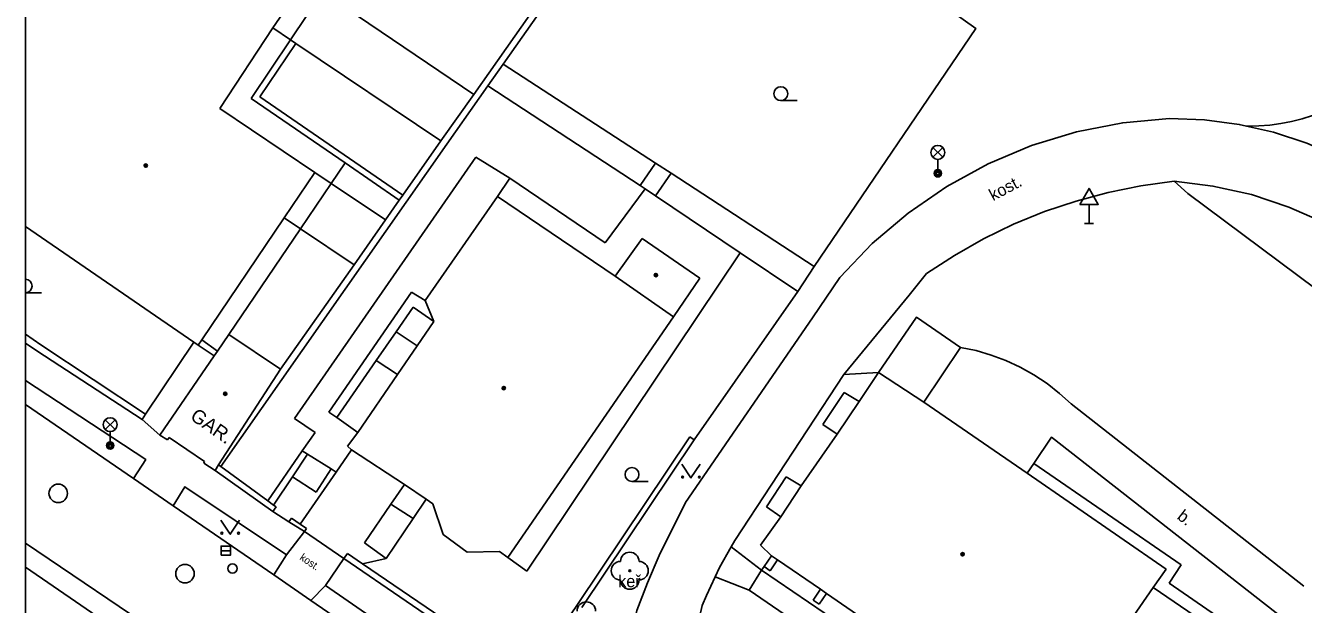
# Model space of a CAD drawing. Extents: x -600309 to -598967, y -1161267 to -1160292.
# Drawn here: x -600308.5 to -600239.7, y -1160499.6 to -1160468.4 of the extents above; entities that cross this region are included whole.
import ezdxf

# ---------------------------------------------------------------- set-up
doc = ezdxf.new("R2010")
doc.units = 0
for name, color, linetype in [('Level 10', 7, 'Continuous'), ('Level 11', 7, 'Continuous'), ('Level 22', 7, 'Continuous'), ('Level 27', 7, 'Continuous'), ('Level 28', 7, 'Continuous'), ('Level 33', 7, 'Continuous'), ('Level 34', 7, 'Continuous'), ('Level 36', 7, 'Continuous'), ('Level 39', 7, 'Continuous'), ('Level 40', 7, 'Continuous'), ('Level 41', 7, 'Continuous'), ('Level 42', 7, 'Continuous'), ('Level 5', 7, 'Continuous'), ('Level 6', 7, 'Continuous'), ('Level 7', 7, 'Continuous'), ('Level 8', 7, 'Continuous'), ('Vrstva 36', 7, 'Continuous'), ('Vrstva 63', 7, 'Continuous')]:
    doc.layers.add(name, color=color, linetype=linetype)

msp = doc.modelspace()

# ---------------------------------------------------------------- linework, layer by layer
at = {"layer": 'Level 10'}
for points in [[(-600300.58, -1160494.29), (-600302.73, -1160492.8), (-600308.541, -1160488.8165)], [(-600300.58, -1160494.29), (-600295.16, -1160498), (-600293.16, -1160499.39), (-600281.36, -1160507.49), (-600280.46, -1160507.88)], [(-600308.541, -1160496.2898), (-600300.94, -1160501.44), (-600294.34, -1160506), (-600293.55, -1160506.55), (-600289.38, -1160509.38), (-600288.55, -1160509.95), (-600279.46, -1160516.21), (-600273.31, -1160520.38)]]:
    msp.add_lwpolyline(points, dxfattribs=at)
at = {"layer": 'Level 11'}
for points in [[(-600266.04, -1160481.38), (-600257.33, -1160468.55), (-600273.4, -1160457.09)], [(-600294.27, -1160469.15), (-600292.53, -1160466.57)], [(-600292.53, -1160466.57), (-600284.39, -1160472.1)], [(-600296.39, -1160472.31), (-600294.27, -1160469.15)], [(-600295.2199, -1160468.51), (-600294.27, -1160469.15)], [(-600294.27, -1160469.15), (-600293.9699, -1160469.35)], [(-600295.9099, -1160472.23), (-600293.9699, -1160469.35)], [(-600293.9699, -1160469.35), (-600286.1599, -1160474.61)], [(-600274.59, -1160475.8), (-600282.81, -1160470.4699)], [(-600283.63, -1160471.64), (-600275.42, -1160477.01)], [(-600288.4, -1160477.8), (-600291.32, -1160475.79), (-600296.39, -1160472.31)], [(-600288.21, -1160477.53), (-600295.9099, -1160472.23)], [(-600264.6599, -1160481.9699), (-600262.9099, -1160480.14), (-600260.98, -1160478.5), (-600258.89, -1160477.06), (-600256.6599, -1160475.85), (-600254.33, -1160474.86), (-600251.9, -1160474.12), (-600249.4099, -1160473.63), (-600246.89, -1160473.4)], [(-600242.74, -1160473.81), (-600243.13, -1160473.7199), (-600245, -1160473.4699), (-600246.89, -1160473.4)], [(-600233.09, -1160478.67), (-600234.55, -1160477.4699), (-600236.11, -1160476.4), (-600237.76, -1160475.49), (-600239.49, -1160474.73), (-600241.29, -1160474.14), (-600242.74, -1160473.81)], [(-600284.27, -1160475.49), (-600294.05, -1160489.58)], [(-600292.07, -1160476.9), (-600291.32, -1160475.79)], [(-600282.44, -1160476.61), (-600284.27, -1160475.49)], [(-600275.42, -1160477.01), (-600274.59, -1160475.8)], [(-600273.75, -1160476.35), (-600274.59, -1160475.8)], [(-600292.07, -1160476.9), (-600292.95, -1160476.3)], [(-600283.11, -1160477.61), (-600282.44, -1160476.61)], [(-600277.31, -1160480.11), (-600282.44, -1160476.61)], [(-600274.59, -1160477.56), (-600273.75, -1160476.35)], [(-600266.04, -1160481.38), (-600273.75, -1160476.35)], [(-600293.73, -1160479.35), (-600292.07, -1160476.9)], [(-600289.15, -1160478.87), (-600292.07, -1160476.9)], [(-600275.15, -1160477.19), (-600277.31, -1160480.11)], [(-600275.42, -1160477.01), (-600275.15, -1160477.19)], [(-600275.15, -1160477.19), (-600274.59, -1160477.56)], [(-600246.65, -1160476.78), (-600248.43, -1160477.02), (-600250.19, -1160477.38), (-600251.93, -1160477.85), (-600253.63, -1160478.42), (-600255.3, -1160479.1), (-600256.9099, -1160479.89), (-600258.48, -1160480.78), (-600259.98, -1160481.76)], [(-600206.31, -1160506.9699), (-600245.9, -1160477.45), (-600246.65, -1160476.78)], [(-600231.92, -1160484.26), (-600234.9699, -1160481.32), (-600236.69, -1160480.09), (-600238.53, -1160479.03), (-600240.4699, -1160478.17), (-600242.48, -1160477.5), (-600244.55, -1160477.04), (-600246.65, -1160476.78)], [(-600274.59, -1160477.56), (-600270.03, -1160480.64)], [(-600294.61, -1160478.76), (-600293.73, -1160479.35)], [(-600297.59, -1160485.05), (-600293.73, -1160479.35)], [(-600293.73, -1160479.35), (-600290.84, -1160481.28)], [(-600270.03, -1160480.64), (-600281.53, -1160497.81)], [(-600266.93, -1160482.7199), (-600270.03, -1160480.64)], [(-600266.93, -1160482.7199), (-600266.04, -1160481.38)], [(-600264.6599, -1160481.9699), (-600266.14, -1160484.14)], [(-600259.98, -1160481.76), (-600260.93, -1160482.92), (-600264.44, -1160487.2)], [(-600292.2, -1160489.24), (-600287.75, -1160482.77)], [(-600287.75, -1160482.77), (-600287.01, -1160483.21)], [(-600272.51, -1160490.73), (-600266.93, -1160482.7199)], [(-600288.57, -1160484.9), (-600287.65, -1160483.57)], [(-600287.65, -1160483.57), (-600286.53, -1160484.35)], [(-600266.14, -1160484.14), (-600272.9699, -1160494.1)], [(-600262.58, -1160487.1), (-600260.53, -1160484.11), (-600258.15, -1160485.74)], [(-600289.64, -1160486.45), (-600288.57, -1160484.9)], [(-600288.57, -1160484.9), (-600287.44, -1160485.65)], [(-600302.07, -1160489.34), (-600299.47, -1160485.45)], [(-600258.15, -1160485.74), (-600260.14, -1160488.69)], [(-600258.15, -1160485.74), (-600257.32, -1160485.9099), (-600256.5, -1160486.15), (-600255.71, -1160486.44), (-600254.94, -1160486.8), (-600254.2, -1160487.2199), (-600253.49, -1160487.69), (-600252.82, -1160488.2199), (-600252.2, -1160488.79)], [(-600291.76, -1160489.52), (-600289.64, -1160486.45)], [(-600289.64, -1160486.45), (-600288.49, -1160487.2)], [(-600302.73, -1160492.8), (-600302.06, -1160491.79), (-600308.541, -1160487.5303)], [(-600264.44, -1160487.2), (-600270.32, -1160496.15)], [(-600264.44, -1160487.2), (-600262.58, -1160487.1)], [(-600264.43, -1160488.18), (-600265.57, -1160489.89)], [(-600263.62, -1160488.65), (-600264.43, -1160488.18)], [(-600252.2, -1160488.79), (-600239.65, -1160498.61)], [(-600294.05, -1160489.58), (-600292.93, -1160490.33)], [(-600291.76, -1160489.52), (-600292.2, -1160489.24)], [(-600290.64, -1160490.32), (-600291.76, -1160489.52)], [(-600292.93, -1160490.33), (-600293.63, -1160491.32)], [(-600265.57, -1160489.89), (-600264.81, -1160490.4099)], [(-600272.74, -1160490.57), (-600272.51, -1160490.73)], [(-600241.81, -1160501.98), (-600240.73, -1160500.37), (-600253.26, -1160490.58), (-600254.21, -1160492)], [(-600293.63, -1160491.32), (-600295.49, -1160494.01)], [(-600294.1599, -1160492.71), (-600293.35, -1160491.5)], [(-600293.63, -1160491.32), (-600293.35, -1160491.5)], [(-600293.35, -1160491.5), (-600292.08, -1160492.29)], [(-600291.8, -1160492.4699), (-600290.9699, -1160491.27)], [(-600293.75, -1160495.27), (-600291.8, -1160492.4699)], [(-600292.08, -1160492.29), (-600292.88, -1160493.55)], [(-600292.08, -1160492.29), (-600291.8, -1160492.4699)], [(-600254.21, -1160492), (-600254.56, -1160492.52)], [(-600254.21, -1160492), (-600246.27, -1160497.4699)], [(-600300.58, -1160494.29), (-600299.95, -1160493.25), (-600294.48, -1160496.93)], [(-600295.18, -1160494.24), (-600294.1599, -1160492.71)], [(-600292.88, -1160493.55), (-600294.1599, -1160492.71)], [(-600288.12, -1160493.13), (-600288.85, -1160494.2)], [(-600267.55, -1160492.7199), (-600268.62, -1160494.34)], [(-600266.74, -1160493.21), (-600267.55, -1160492.7199)], [(-600286.95, -1160493.92), (-600287.6599, -1160494.9699)], [(-600288.85, -1160494.2), (-600290.27, -1160496.28)], [(-600287.6599, -1160494.9699), (-600288.85, -1160494.2)], [(-600276.52, -1160503.61), (-600275.6, -1160499.93), (-600275.03, -1160498.43), (-600274.4, -1160496.96), (-600272.9699, -1160494.1)], [(-600268.62, -1160494.34), (-600267.84, -1160494.88)], [(-600287.6599, -1160494.9699), (-600289.11, -1160497.13)], [(-600294.48, -1160496.93), (-600293.51, -1160495.66)], [(-600290.27, -1160496.28), (-600289.11, -1160497.13)], [(-600270.32, -1160496.15), (-600270.52, -1160496.5), (-600271.14, -1160497.6), (-600271.37, -1160498.11), (-600271.84, -1160499.12), (-600272.08, -1160499.66), (-600272.39, -1160501.01), (-600272.49, -1160501.54), (-600272.96, -1160504.21)], [(-600268.88, -1160497.75), (-600270.52, -1160496.5)], [(-600295.16, -1160498), (-600294.48, -1160496.93)], [(-600291.39, -1160497.13), (-600292.37, -1160498.58)], [(-600289.11, -1160497.13), (-600290.39, -1160497.41)], [(-600281.53, -1160497.81), (-600282.55, -1160497.07)], [(-600268.4099, -1160497.78), (-600268.74, -1160497.55), (-600268.34, -1160496.9699)], [(-600268.01, -1160497.2), (-600268.4099, -1160497.78)], [(-600308.541, -1160497.5945), (-600304.07, -1160500.67), (-600294.5, -1160507.23), (-600294.13, -1160507.5)], [(-600268.88, -1160497.75), (-600269.54, -1160498.83)], [(-600268.88, -1160497.75), (-600268.74, -1160497.55)], [(-600255.37, -1160506.95), (-600268.88, -1160497.75)], [(-600246.27, -1160497.4699), (-600246.9099, -1160498.45)], [(-600292.37, -1160498.58), (-600293.16, -1160499.39)], [(-600282.42, -1160505.47), (-600292.37, -1160498.58)], [(-600269.54, -1160498.83), (-600271.37, -1160498.11)], [(-600266.1, -1160499.36), (-600265.7, -1160498.78)], [(-600246.9099, -1160498.45), (-600241.81, -1160501.98)], [(-600269.54, -1160498.83), (-600266.69, -1160500.79), (-600255.2, -1160508.7199)], [(-600265.77, -1160499.59), (-600266.1, -1160499.36)], [(-600265.37, -1160499.01), (-600265.77, -1160499.59)]]:
    msp.add_lwpolyline(points, dxfattribs=at)
at = {"layer": 'Level 22'}
msp.add_circle((-600275.98, -1160497.78), 0.05, dxfattribs=at)
for centre, start, end in [((-600276.48, -1160497.78), 90, 270), ((-600275.98, -1160497.28), 0, 180), ((-600275.48, -1160497.78), 270, 90), ((-600275.98, -1160498.28), 180, 0), ((-600278.32, -1160499.96), 0, 180)]:
    msp.add_arc(centre, 0.5, start, end, dxfattribs=at)
at = {"layer": 'Level 27'}
msp.add_line((-600298, -1160496.7), (-600297.5, -1160496.7), dxfattribs=at)
msp.add_lwpolyline([(-600298, -1160496.95), (-600297.5, -1160496.95), (-600297.5, -1160496.45), (-600298, -1160496.45)], close=True, dxfattribs=at)
for centre in [(-600306.78, -1160493.61), (-600299.95, -1160497.94)]:
    msp.add_circle(centre, 0.5, dxfattribs=at)
at = {"layer": 'Level 28'}
msp.add_circle((-600297.39, -1160497.66), 0.25, dxfattribs=at)
at = {"layer": 'Level 33'}
for p, q in [((-600259.645, -1160475.49), (-600259.115, -1160474.96)), ((-600259.645, -1160474.96), (-600259.115, -1160475.49)), ((-600259.38, -1160475.6), (-600259.38, -1160476.35)), ((-600304.245, -1160490.17), (-600303.715, -1160489.64)), ((-600304.245, -1160489.64), (-600303.715, -1160490.17)), ((-600303.98, -1160490.28), (-600303.98, -1160491.03))]:
    msp.add_line(p, q, dxfattribs=at)
for centre, radius in [((-600259.38, -1160475.225), 0.375), ((-600259.38, -1160476.35), 0.2), ((-600259.38, -1160476.35), 0.1445), ((-600259.38, -1160476.35), 0.0876), ((-600303.98, -1160489.905), 0.375), ((-600303.98, -1160491.03), 0.2), ((-600303.98, -1160491.03), 0.1445), ((-600303.98, -1160491.03), 0.0876)]:
    msp.add_circle(centre, radius, dxfattribs=at)
at = {"layer": 'Level 34'}
for p, q in [((-600251.23, -1160478.032), (-600251.23, -1160479.05)), ((-600251.48, -1160479.05), (-600250.98, -1160479.05))]:
    msp.add_line(p, q, dxfattribs=at)
msp.add_lwpolyline([(-600251.73, -1160478.032), (-600250.73, -1160478.032), (-600251.23, -1160477.166)], close=True, dxfattribs=at)
at = {"layer": 'Level 36'}
for p, q in [((-600267.84, -1160472.435), (-600266.965, -1160472.435)), ((-600308.541, -1160482.805), (-600307.685, -1160482.805)), ((-600275.86, -1160492.965), (-600274.985, -1160492.965))]:
    msp.add_line(p, q, dxfattribs=at)
for points in [[(-600273.18, -1160492.03), (-600272.68, -1160492.78), (-600272.18, -1160492.03)], [(-600298.01, -1160495.06), (-600297.51, -1160495.81), (-600297.01, -1160495.06)]]:
    msp.add_lwpolyline(points, dxfattribs=at)
for centre, radius in [((-600267.8401, -1160472.0599), 0.375), ((-600275.8601, -1160492.5899), 0.375), ((-600273.1302, -1160492.7298), 0.05), ((-600272.2308, -1160492.7298), 0.05), ((-600297.9602, -1160495.7598), 0.05), ((-600297.0608, -1160495.7598), 0.05)]:
    msp.add_circle(centre, radius, dxfattribs=at)
at = {"layer": 'Level 39'}
for centre, radius in [((-600302.06, -1160475.94), 0.09), ((-600302.06, -1160475.94), 0.0398), ((-600274.57, -1160481.84), 0.09), ((-600274.57, -1160481.84), 0.0398), ((-600297.78, -1160488.24), 0.09), ((-600297.78, -1160488.24), 0.0398), ((-600282.77, -1160487.93), 0.09), ((-600282.77, -1160487.93), 0.0398), ((-600258.04, -1160496.89), 0.09), ((-600258.04, -1160496.89), 0.0398)]:
    msp.add_circle(centre, radius, dxfattribs=at)
at = {"layer": 'Level 5'}
for points in [[(-600293.48, -1160465.96), (-600295.2199, -1160468.51)], [(-600295.2199, -1160468.51), (-600298.07, -1160472.86)], [(-600298.07, -1160472.86), (-600292.95, -1160476.3)], [(-600292.95, -1160476.3), (-600294.61, -1160478.76)], [(-600283.11, -1160477.61), (-600287.01, -1160483.21)], [(-600283.11, -1160477.61), (-600276.77, -1160481.89)], [(-600294.61, -1160478.76), (-600299.04, -1160485.34)], [(-600308.541, -1160479.2272), (-600299.47, -1160485.45), (-600299.23, -1160485.62)], [(-600275.32, -1160479.87), (-600276.77, -1160481.89)], [(-600275.32, -1160479.87), (-600272.21, -1160482)], [(-600276.77, -1160481.89), (-600273.62, -1160484.09)], [(-600272.21, -1160482), (-600273.62, -1160484.09)], [(-600287.01, -1160483.21), (-600286.53, -1160484.35)], [(-600273.62, -1160484.09), (-600282.55, -1160497.07)], [(-600286.53, -1160484.35), (-600287.44, -1160485.65)], [(-600299.04, -1160485.34), (-600299.23, -1160485.62)], [(-600297.59, -1160485.05), (-600298.2, -1160485.94)], [(-600297.59, -1160485.05), (-600294.81, -1160486.92)], [(-600287.44, -1160485.65), (-600288.49, -1160487.2)], [(-600298.38, -1160486.2), (-600301.31, -1160490.47)], [(-600298.2, -1160485.94), (-600298.38, -1160486.2)], [(-600294.81, -1160486.92), (-600298.14, -1160492.08), (-600298.33, -1160492.37)], [(-600288.49, -1160487.2), (-600290.64, -1160490.32)], [(-600262.58, -1160487.1), (-600263.62, -1160488.65)], [(-600262.58, -1160487.1), (-600260.14, -1160488.69)], [(-600263.62, -1160488.65), (-600264.81, -1160490.4099)], [(-600260.14, -1160488.69), (-600254.56, -1160492.52)], [(-600300.9, -1160490.73), (-600301.31, -1160490.47)], [(-600290.64, -1160490.32), (-600291.2, -1160491.07)], [(-600264.81, -1160490.4099), (-600266.74, -1160493.21)], [(-600300.9, -1160490.73), (-600300.81, -1160490.59)], [(-600291.2, -1160491.07), (-600290.9699, -1160491.27)], [(-600290.9699, -1160491.27), (-600288.12, -1160493.13)], [(-600298.94, -1160491.98), (-600298.89, -1160491.9)], [(-600298.94, -1160491.98), (-600298.33, -1160492.37)], [(-600254.56, -1160492.52), (-600247.08, -1160497.7)], [(-600288.12, -1160493.13), (-600286.95, -1160493.92)], [(-600266.74, -1160493.21), (-600267.84, -1160494.88)], [(-600286.95, -1160493.92), (-600286.6, -1160494.17)], [(-600286.6, -1160494.17), (-600286.03, -1160495.83)], [(-600267.84, -1160494.88), (-600268.94, -1160496.4)], [(-600286.03, -1160495.83), (-600284.75, -1160496.78)], [(-600268.94, -1160496.4), (-600268.34, -1160496.9699)], [(-600284.75, -1160496.78), (-600283, -1160496.74), (-600282.55, -1160497.07)], [(-600268.34, -1160496.9699), (-600268.01, -1160497.2)], [(-600268.01, -1160497.2), (-600265.7, -1160498.78)], [(-600247.08, -1160497.7), (-600247.77, -1160498.69)], [(-600265.7, -1160498.78), (-600265.37, -1160499.01)], [(-600247.77, -1160498.69), (-600254.2, -1160508.01)], [(-600247.77, -1160498.69), (-600242.17, -1160502.52)], [(-600265.37, -1160499.01), (-600262.9, -1160500.71)]]:
    msp.add_lwpolyline(points, dxfattribs=at)
at = {"layer": 'Level 6'}
msp.add_lwpolyline([(-600300.81, -1160490.59), (-600298.89, -1160491.9)], dxfattribs=at)
at = {"layer": 'Level 7'}
for points in [[(-600271.37, -1160453.57), (-600284.39, -1160472.1)], [(-600282.81, -1160470.4699), (-600273.4, -1160457.09)], [(-600283.63, -1160471.64), (-600282.81, -1160470.4699)], [(-600284.1, -1160472.3), (-600283.63, -1160471.64)], [(-600286.1599, -1160474.61), (-600284.39, -1160472.1)], [(-600285.83, -1160474.79), (-600284.1, -1160472.3)], [(-600238.1, -1160472.77), (-600238.64, -1160473.01), (-600239.19, -1160473.23), (-600239.75, -1160473.4099), (-600240.32, -1160473.56), (-600240.9, -1160473.67), (-600241.49, -1160473.75), (-600242.08, -1160473.8), (-600242.74, -1160473.81)], [(-600288.21, -1160477.53), (-600286.1599, -1160474.61)], [(-600298.02, -1160492.17), (-600285.83, -1160474.79)], [(-600289.15, -1160478.87), (-600288.4, -1160477.8)], [(-600288.4, -1160477.8), (-600288.21, -1160477.53)], [(-600290.84, -1160481.28), (-600289.15, -1160478.87)], [(-600294.81, -1160486.92), (-600290.84, -1160481.28)], [(-600302.07, -1160489.34), (-600307.71, -1160485.6), (-600308.541, -1160485.0197)], [(-600302.26, -1160489.63), (-600307.94, -1160485.93), (-600308.541, -1160485.5028)], [(-600299.23, -1160485.62), (-600298.38, -1160486.2)], [(-600299.04, -1160485.34), (-600298.2, -1160485.94)], [(-600302.26, -1160489.63), (-600302.07, -1160489.34)], [(-600272.74, -1160490.57), (-600278.8, -1160499.6), (-600281.43, -1160503.5), (-600290.39, -1160497.41), (-600291.2, -1160496.86)], [(-600278.57, -1160499.76), (-600272.51, -1160490.73)], [(-600298.33, -1160492.37), (-600295.21, -1160494.58)], [(-600298.14, -1160492.08), (-600298.02, -1160492.17), (-600295.49, -1160494.01), (-600295.18, -1160494.24), (-600295.03, -1160494.34)], [(-600295.21, -1160494.58), (-600295.03, -1160494.34)], [(-600294.36, -1160495.15), (-600294.21, -1160494.95)], [(-600293.51, -1160495.66), (-600294.36, -1160495.15)], [(-600294.21, -1160494.95), (-600293.75, -1160495.27), (-600293.4, -1160495.51)], [(-600293.51, -1160495.66), (-600293.4, -1160495.51)], [(-600291.39, -1160497.13), (-600291.2, -1160496.86)], [(-600291.39, -1160497.13), (-600281.32, -1160504.02)]]:
    msp.add_lwpolyline(points, dxfattribs=at)
at = {"layer": 'Level 8'}
for points in [[(-600301.31, -1160490.47), (-600302.26, -1160489.63)], [(-600294.36, -1160495.15), (-600295.21, -1160494.58)], [(-600291.39, -1160497.13), (-600293.51, -1160495.66)]]:
    msp.add_lwpolyline(points, dxfattribs=at)
at = {"layer": 'Vrstva 36'}
msp.add_line((-600308.541, -1160482.0554), (-600308.541, -1160482.8044), dxfattribs=at)
msp.add_arc((-600308.5601, -1160482.4299), 0.375, 272.926335, 87.073665, dxfattribs=at)
at = {"layer": 'Vrstva 63'}
msp.add_lwpolyline([(-600308.541, -1160292.3474), (-598967.1085, -1160292.3474), (-598967.1085, -1161267.0314), (-600308.541, -1161267.0314)], close=True, dxfattribs=at)

# ---------------------------------------------------------------- texts
at = {"layer": 'Level 40'}
for s, height, rotation, p in [('kost.', 0.65, 28, (-600256.4, -1160477.86)), (' b.', 0.65, 322, (-600246.7199, -1160494.8)), ('kost.', 0.4, 325.475447, (-600293.8, -1160497.15))]:
    msp.add_text(s, height=height, rotation=rotation, dxfattribs=at).set_placement(p)
at = {"layer": 'Level 41'}
msp.add_text('GAR.', height=0.75, rotation=325, dxfattribs=at).set_placement((-600299.72, -1160489.58))
at = {"layer": 'Level 42'}
msp.add_text('keř', height=0.65, dxfattribs=at).set_placement((-600276.6, -1160498.67))

doc.saveas('drawing.dxf')
